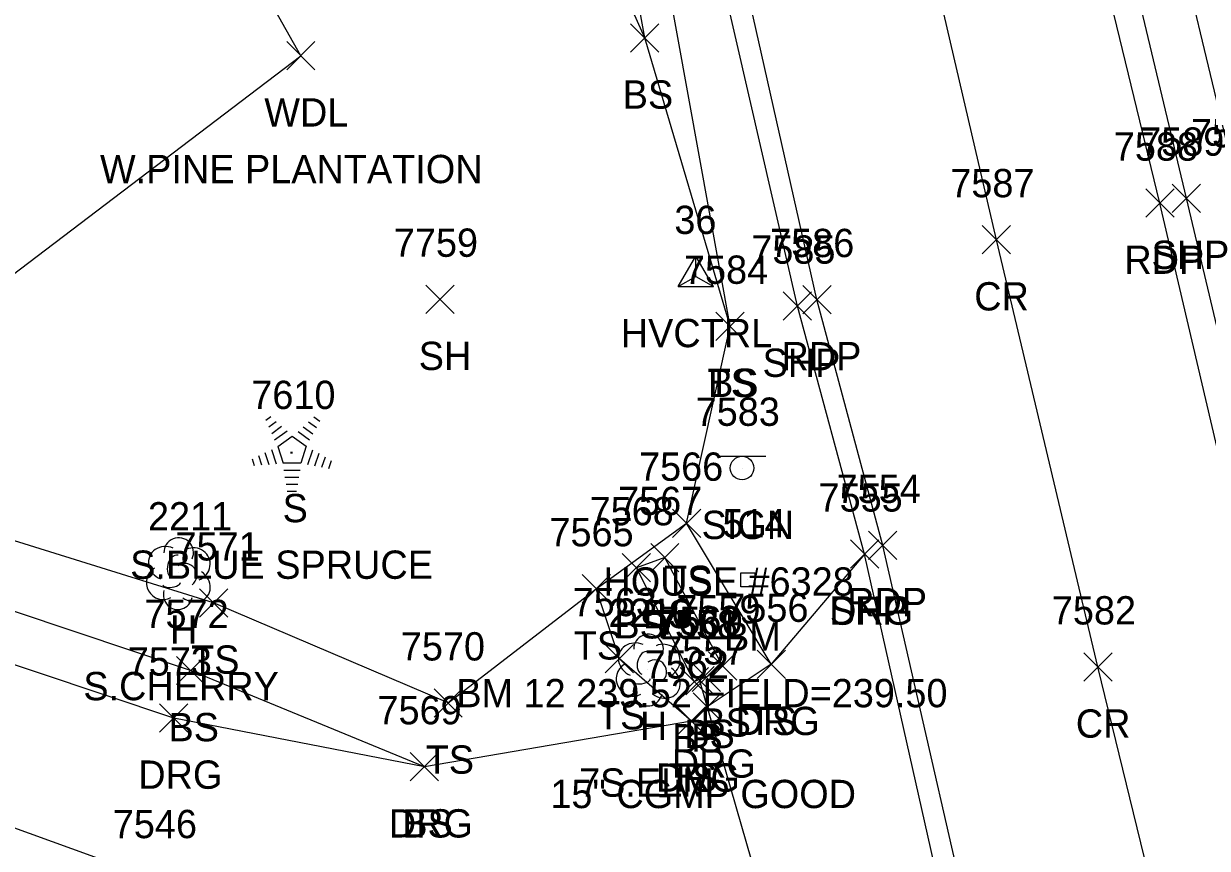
# Model space of a CAD drawing. Extents: x 1439173 to 1457902, y 641926 to 659889.
# Drawn here: x 1448531.2 to 1448614.9, y 644384.5 to 644442.8 of the extents above; entities that cross this region are included whole.
import ezdxf

# ---------------------------------------------------------------- set-up
doc = ezdxf.new("R2010")
doc.units = 0
for name, color, linetype in [('C_A', 7, 'Continuous'), ('C_C', 7, 'Continuous'), ('C_I', 7, 'Continuous'), ('CPBM', 7, 'Continuous'), ('CPSM', 7, 'Continuous'), ('D_A', 7, 'Continuous'), ('D_C', 7, 'Continuous'), ('D_I', 7, 'Continuous'), ('D_TIC', 7, 'Continuous'), ('DCP', 7, 'Continuous'), ('L_A', 7, 'Continuous'), ('L_C', 7, 'Continuous'), ('L_I', 7, 'Continuous'), ('L_TIC', 7, 'Continuous'), ('LAWA', 7, 'Continuous'), ('LELB', 7, 'Continuous'), ('LTC', 7, 'Continuous'), ('LTD', 7, 'Continuous'), ('P_A', 7, 'Continuous'), ('P_I', 7, 'Continuous'), ('P_TIC', 7, 'Continuous'), ('PET', 7, 'Continuous'), ('PRC', 7, 'Continuous'), ('PSP', 7, 'Continuous'), ('R_A', 7, 'Continuous'), ('R_I', 7, 'Continuous'), ('R_TIC', 7, 'Continuous'), ('RDG', 7, 'Continuous'), ('S_A', 7, 'Continuous'), ('S_C', 7, 'Continuous'), ('S_I', 7, 'Continuous'), ('SSGN', 7, 'Continuous')]:
    doc.layers.add(name, color=color, linetype=linetype)

msp = doc.modelspace()

# ---------------------------------------------------------------- linework, layer by layer
at = {"layer": 'CPBM'}
for p, q in [((1448581.895, 644402.994), (1448581.895, 644403.994)), ((1448581.895, 644403.994), (1448582.895, 644403.994)), ((1448582.895, 644403.994), (1448582.895, 644402.994)), ((1448582.895, 644402.994), (1448581.895, 644402.994)), ((1448582.397, 644403.495), (1448582.397, 644403.495)), ((1448582.397, 644403.495), (1448582.397, 644403.495))]:
    msp.add_line(p, q, dxfattribs=at)
at = {"layer": 'CPSM'}
for p, q in [((1448577.47, 644424.219), (1448578.72, 644426.384)), ((1448577.47, 644424.219), (1448578.72, 644426.384)), ((1448577.47, 644424.219), (1448578.72, 644426.384)), ((1448577.47, 644424.219), (1448578.72, 644426.384)), ((1448577.47, 644424.219), (1448578.72, 644426.384)), ((1448577.47, 644424.219), (1448578.72, 644426.384)), ((1448577.47, 644424.219), (1448578.72, 644426.384)), ((1448579.97, 644424.219), (1448578.72, 644426.384)), ((1448578.72, 644424.94), (1448578.72, 644426.384)), ((1448579.97, 644424.219), (1448578.72, 644426.384)), ((1448578.72, 644424.94), (1448578.72, 644426.384)), ((1448579.97, 644424.219), (1448578.72, 644426.384)), ((1448578.72, 644424.94), (1448578.72, 644426.384)), ((1448579.97, 644424.219), (1448578.72, 644426.384)), ((1448578.72, 644424.94), (1448578.72, 644426.384)), ((1448579.97, 644424.219), (1448578.72, 644426.384)), ((1448578.72, 644424.94), (1448578.72, 644426.384)), ((1448579.97, 644424.219), (1448578.72, 644426.384)), ((1448578.72, 644424.94), (1448578.72, 644426.384)), ((1448579.97, 644424.219), (1448578.72, 644426.384)), ((1448578.72, 644424.94), (1448578.72, 644426.384)), ((1448577.47, 644424.219), (1448578.72, 644424.94)), ((1448577.47, 644424.219), (1448578.72, 644424.94)), ((1448577.47, 644424.219), (1448578.72, 644424.94)), ((1448577.47, 644424.219), (1448578.72, 644424.94)), ((1448577.47, 644424.219), (1448578.72, 644424.94)), ((1448577.47, 644424.219), (1448578.72, 644424.94)), ((1448577.47, 644424.219), (1448578.72, 644424.94)), ((1448578.72, 644424.94), (1448578.72, 644424.94)), ((1448578.72, 644424.94), (1448579.97, 644424.219)), ((1448578.72, 644424.94), (1448578.72, 644424.94)), ((1448578.72, 644424.94), (1448579.97, 644424.219)), ((1448578.72, 644424.94), (1448578.72, 644424.94)), ((1448578.72, 644424.94), (1448579.97, 644424.219)), ((1448578.72, 644424.94), (1448578.72, 644424.94)), ((1448578.72, 644424.94), (1448579.97, 644424.219)), ((1448578.72, 644424.94), (1448578.72, 644424.94)), ((1448578.72, 644424.94), (1448579.97, 644424.219)), ((1448578.72, 644424.94), (1448578.72, 644424.94)), ((1448578.72, 644424.94), (1448579.97, 644424.219)), ((1448578.72, 644424.94), (1448578.72, 644424.94)), ((1448578.72, 644424.94), (1448579.97, 644424.219)), ((1448577.47, 644424.219), (1448579.97, 644424.219)), ((1448577.47, 644424.219), (1448579.97, 644424.219)), ((1448577.47, 644424.219), (1448579.97, 644424.219)), ((1448577.47, 644424.219), (1448579.97, 644424.219)), ((1448577.47, 644424.219), (1448579.97, 644424.219)), ((1448577.47, 644424.219), (1448579.97, 644424.219)), ((1448577.47, 644424.219), (1448579.97, 644424.219))]:
    msp.add_line(p, q, dxfattribs=at)
at = {"layer": 'D_TIC'}
for points in [[(1448578.009, 644395.368), (1448580.009, 644397.368)], [(1448580.009, 644395.368), (1448578.009, 644397.368)]]:
    msp.add_lwpolyline(points, dxfattribs=at)
at = {"layer": 'DCP'}
msp.add_lwpolyline([(1448590.383, 644356.912), (1448579.009, 644396.368)], dxfattribs=at)
at = {"layer": 'L_TIC'}
for points in [[(1448574.11, 644440.796), (1448576.11, 644442.796)], [(1448576.11, 644440.796), (1448574.11, 644442.796)], [(1448574.11, 644440.796), (1448576.11, 644442.796)], [(1448576.11, 644440.796), (1448574.11, 644442.796)], [(1448549.798, 644439.531), (1448551.798, 644441.531)], [(1448551.798, 644439.531), (1448549.798, 644441.531)], [(1448559.642, 644422.327), (1448561.642, 644424.327)], [(1448561.642, 644422.327), (1448559.642, 644424.327)], [(1448580.142, 644420.417), (1448582.142, 644422.417)], [(1448582.142, 644420.417), (1448580.142, 644422.417)], [(1448580.142, 644420.417), (1448582.142, 644422.417)], [(1448582.142, 644420.417), (1448580.142, 644422.417)], [(1448577.067, 644406.501), (1448579.067, 644408.501)], [(1448579.067, 644406.501), (1448577.067, 644408.501)], [(1448577.067, 644406.501), (1448579.067, 644408.501)], [(1448579.067, 644406.501), (1448577.067, 644408.501)], [(1448575.529, 644404.076), (1448577.529, 644406.076)], [(1448577.529, 644404.076), (1448575.529, 644406.076)], [(1448573.519, 644403.356), (1448575.519, 644405.356)], [(1448575.519, 644403.356), (1448573.519, 644405.356)], [(1448573.519, 644403.356), (1448575.519, 644405.356)], [(1448575.519, 644403.356), (1448573.519, 644405.356)], [(1448570.678, 644401.869), (1448572.678, 644403.869)], [(1448572.678, 644401.869), (1448570.678, 644403.869)], [(1448543.634, 644400.866), (1448545.634, 644402.866)], [(1448545.634, 644400.866), (1448543.634, 644402.866)], [(1448572.321, 644396.928), (1448574.321, 644398.928)], [(1448574.321, 644396.928), (1448572.321, 644398.928)], [(1448542.003, 644396.092), (1448544.003, 644398.092)], [(1448544.003, 644396.092), (1448542.003, 644398.092)], [(1448579.607, 644396.418), (1448581.607, 644398.418)], [(1448581.607, 644396.418), (1448579.607, 644398.418)], [(1448579.607, 644396.418), (1448581.607, 644398.418)], [(1448581.607, 644396.418), (1448579.607, 644398.418)], [(1448583.047, 644396.529), (1448585.047, 644398.529)], [(1448585.047, 644396.529), (1448583.047, 644398.529)], [(1448577.607, 644395.305), (1448579.607, 644397.305)], [(1448579.607, 644395.305), (1448577.607, 644397.305)], [(1448578.463, 644395.615), (1448580.463, 644397.615)], [(1448580.463, 644395.615), (1448578.463, 644397.615)], [(1448560.213, 644393.8), (1448562.213, 644395.8)], [(1448562.213, 644393.8), (1448560.213, 644395.8)], [(1448577.406, 644392.524), (1448579.406, 644394.524)], [(1448579.406, 644392.524), (1448577.406, 644394.524)], [(1448558.531, 644389.29), (1448560.531, 644391.29)], [(1448560.531, 644389.29), (1448558.531, 644391.29)]]:
    msp.add_lwpolyline(points, dxfattribs=at)
at = {"layer": 'LAWA'}
for points in [[(1448550.798, 644440.531), (1448533.818, 644470.656), (1448529.859, 644507.949), (1448526.88, 644540.877), (1448513.493, 644597.361), (1448508.969, 644625.325), (1448499.265, 644672.133), (1448490.547, 644711.175), (1448476.165, 644740.446), (1448466.069, 644773.608), (1448454.861, 644821.899), (1448441.172, 644868.933), (1448430.567, 644904.57), (1448415.601, 644959.635), (1448411.394, 644969.058), (1448391.727, 644986.434)], [(1448525.571, 644421.389), (1448550.798, 644440.531)]]:
    msp.add_lwpolyline(points, dxfattribs=at)
at = {"layer": 'LELB'}
for points in [[(1448746.211, 644032.5), (1448726.199, 644073.88), (1448716.661, 644095.799), (1448713.215, 644105.951), (1448705.34, 644124.137), (1448696.943, 644144.217), (1448687.556, 644169.126), (1448672.187, 644216.415), (1448658.597, 644265.018), (1448646.25, 644311.193), (1448642.334, 644334.973), (1448636.586, 644361.61), (1448633.561, 644370.405), (1448624.563, 644399.698), (1448620.776, 644415.022), (1448617.063, 644431.065), (1448605.881, 644477.64), (1448593.788, 644532.078), (1448583.735, 644574.913), (1448571.971, 644624.916), (1448560.208, 644676.336), (1448550.767, 644716.518), (1448539.776, 644768.474)], [(1448584.047, 644397.529), (1448578.067, 644407.501), (1448581.142, 644421.417), (1448575.248, 644453.928), (1448571.843, 644470.743), (1448562.44, 644504.488), (1448555.487, 644518.252), (1448547.767, 644564.808), (1448536.49, 644617.148), (1448524.936, 644667.077), (1448513.701, 644711.539), (1448502.515, 644763.21)], [(1448561.213, 644394.8), (1448544.634, 644401.866), (1448515.708, 644410.872), (1448491.135, 644419.11), (1448468.812, 644430.697), (1448456.462, 644457.74), (1448440.137, 644485.941), (1448419.514, 644515.808)], [(1448581.142, 644421.417), (1448575.11, 644441.796), (1448573.029, 644453.283), (1448569.259, 644470.74), (1448561.417, 644497.536), (1448558.868, 644495.24)], [(1448575.11, 644441.796), (1448570.238, 644452.673), (1448567.385, 644470.443), (1448558.868, 644495.24)], [(1448559.531, 644390.29), (1448543.003, 644397.092), (1448514.157, 644406.758), (1448489.507, 644416.713), (1448457.488, 644429.302)], [(1448578.406, 644393.524), (1448573.321, 644397.928), (1448571.678, 644402.869), (1448578.067, 644407.501)], [(1448580.607, 644397.418), (1448576.529, 644405.076), (1448574.519, 644404.356)], [(1448580.607, 644397.418), (1448579.463, 644396.615), (1448578.607, 644396.305), (1448574.519, 644404.356)], [(1448561.213, 644394.8), (1448571.678, 644402.869)]]:
    msp.add_lwpolyline(points, dxfattribs=at)
at = {"layer": 'LTC'}
for p, q in [((1448548.318, 644414.779), (1448548.673, 644415.037)), ((1448548.528, 644414.314), (1448549.057, 644414.698)), ((1448551.345, 644414.671), (1448551.895, 644414.272)), ((1448551.716, 644415.02), (1448552.135, 644414.715)), ((1448548.737, 644413.848), (1448549.441, 644414.359)), ((1448548.947, 644413.382), (1448549.825, 644414.02)), ((1448550.603, 644413.975), (1448551.413, 644413.386)), ((1448550.974, 644414.323), (1448551.653, 644413.829)), ((1448549.171, 644412.927), (1448550.183, 644413.662)), ((1448549.171, 644412.927), (1448549.558, 644411.734)), ((1448550.183, 644413.662), (1448551.18, 644412.937)), ((1448551.18, 644412.937), (1448550.789, 644411.734)), ((1448547.806, 644412.275), (1448548.018, 644411.623)), ((1448548.261, 644412.492), (1448548.533, 644411.656)), ((1448548.717, 644412.708), (1448549.048, 644411.689)), ((1448551.618, 644412.666), (1448551.28, 644411.626)), ((1448552.062, 644412.416), (1448551.775, 644411.531)), ((1448552.507, 644412.166), (1448552.27, 644411.436)), ((1448547.35, 644412.058), (1448547.503, 644411.591)), ((1448550.789, 644411.734), (1448549.558, 644411.734)), ((1448550.75, 644411.234), (1448549.606, 644411.234)), ((1448552.951, 644411.915), (1448552.764, 644411.341)), ((1448550.667, 644410.734), (1448549.678, 644410.734)), ((1448550.583, 644410.234), (1448549.751, 644410.234)), ((1448550.499, 644409.734), (1448549.824, 644409.734))]:
    msp.add_line(p, q, dxfattribs=at)
at = {"layer": 'LTD'}
for p, q in [((1448542.119, 644403.99), (1448542.119, 644403.99)), ((1448542.119, 644403.99), (1448542.119, 644403.99)), ((1448575.329, 644397.175), (1448575.329, 644397.175)), ((1448575.329, 644397.175), (1448575.329, 644397.175))]:
    msp.add_line(p, q, dxfattribs=at)
for centre in [(1448542.166, 644405.424), (1448575.376, 644398.609)]:
    msp.add_arc(centre, 1.047, 335.52715, 180.95627, dxfattribs=at)
for centre, major_axis, ratio, start_param, end_param in [((1448541.327, 644404.657), (1.21, -0.512), 0.895232, 1.570796, 4.712389), ((1448543.16, 644404.574), (-1.141, -0.483), 0.949671, 1.570796, 4.712389), ((1448541.91, 644404.448), (-0.208, -0.792), 0.645439, 3.141593, 6.283185), ((1448542.619, 644403.823), (-0.5, 0.667), 0.989748, 3.141593, 6.283185), ((1448541.036, 644403.282), (0.584, -1.042), 0.959034, 3.141593, 6.283185), ((1448543.119, 644403.157), (-1.09, 0.792), 0.841452, 1.570796, 4.712389), ((1448541.661, 644403.24), (-0.625, -0.083), 0.423636, 0, 3.141593), ((1448542.119, 644402.49), (0.265, 1.061), 0.942809, 1.570796, 4.712389), ((1448574.538, 644397.841), (1.21, -0.512), 0.895232, 1.570796, 4.712389), ((1448576.371, 644397.758), (-1.141, -0.483), 0.949671, 1.570796, 4.712389), ((1448575.121, 644397.633), (-0.208, -0.792), 0.645439, 3.141593, 6.283185), ((1448575.829, 644397.008), (-0.5, 0.667), 0.989748, 3.141593, 6.283185), ((1448574.246, 644396.466), (0.584, -1.042), 0.959034, 3.141593, 6.283185), ((1448576.33, 644396.342), (-1.09, 0.792), 0.841452, 1.570796, 4.712389), ((1448574.871, 644396.425), (-0.625, -0.083), 0.423636, 0, 3.141593), ((1448575.33, 644395.675), (0.265, 1.061), 0.942809, 1.570796, 4.712389)]:
    msp.add_ellipse(centre, major_axis=major_axis, ratio=ratio, start_param=start_param, end_param=end_param, dxfattribs=at)
at = {"layer": 'P_TIC'}
for points in [[(1448612.391, 644429.47), (1448614.391, 644431.47)], [(1448614.391, 644429.47), (1448612.391, 644431.47)], [(1448610.522, 644429.122), (1448612.522, 644431.122)], [(1448612.522, 644429.122), (1448610.522, 644431.122)], [(1448598.965, 644426.535), (1448600.965, 644428.535)], [(1448600.965, 644426.535), (1448598.965, 644428.535)], [(1448584.899, 644421.841), (1448586.899, 644423.841)], [(1448586.899, 644421.841), (1448584.899, 644423.841)], [(1448586.283, 644422.305), (1448588.283, 644424.305)], [(1448588.283, 644422.305), (1448586.283, 644424.305)], [(1448589.652, 644404.324), (1448591.652, 644406.324)], [(1448591.652, 644404.324), (1448589.652, 644406.324)], [(1448590.927, 644404.931), (1448592.927, 644406.931)], [(1448592.927, 644404.931), (1448590.927, 644406.931)], [(1448606.143, 644396.345), (1448608.143, 644398.345)], [(1448608.143, 644396.345), (1448606.143, 644398.345)]]:
    msp.add_lwpolyline(points, dxfattribs=at)
at = {"layer": 'PET'}
for points in [[(1448741.681, 644029.904), (1448721.663, 644072.108), (1448699.985, 644122.509), (1448683.016, 644167.736), (1448667.305, 644215.478), (1448653.25, 644263.342), (1448640.898, 644309.933), (1448633.429, 644339.293), (1448628.866, 644356.131), (1448611.522, 644430.122), (1448600.184, 644476.776), (1448588.033, 644530.923), (1448577.833, 644573.521), (1448566.62, 644623.296), (1448554.366, 644674.53), (1448544.895, 644715.355), (1448532.854, 644767.19)], [(1448719.136, 644017.804), (1448697.573, 644061.644), (1448675.311, 644114.869), (1448662.791, 644147.1), (1448645.62, 644197.826), (1448630.956, 644249.034), (1448620.353, 644289.652), (1448608.035, 644337.09), (1448599.928, 644371.011), (1448591.927, 644405.931), (1448587.283, 644423.305), (1448576.413, 644471.58), (1448564.342, 644525.554), (1448554.284, 644567.618), (1448542.428, 644618.877), (1448530.577, 644668.68), (1448520.664, 644712.535), (1448508.594, 644763.845)]]:
    msp.add_lwpolyline(points, dxfattribs=at)
at = {"layer": 'PRC'}
msp.add_lwpolyline([(1448731.141, 644023.278), (1448710.458, 644067.889), (1448689.181, 644117.527), (1448671.943, 644163.964), (1448655.905, 644211.946), (1448641.69, 644259.859), (1448629.194, 644307.153), (1448618.743, 644349.807), (1448607.143, 644397.345), (1448599.965, 644427.535), (1448589.106, 644474.208), (1448576.613, 644528.857), (1448566.343, 644571.065), (1448554.714, 644620.84), (1448542.587, 644671.572), (1448533.379, 644712.924), (1448520.926, 644765.22)], dxfattribs=at)
at = {"layer": 'PSP'}
for points in [[(1448743.185, 644030.791), (1448723.718, 644072.962), (1448702.617, 644122.848), (1448685.708, 644168.897), (1448670.356, 644216.107), (1448656.303, 644264.223), (1448643.048, 644310.543), (1448635.369, 644339.986), (1448630.63, 644359.661), (1448619.442, 644405.023), (1448613.391, 644430.47), (1448602.226, 644477.294), (1448590.17, 644531.263), (1448580.273, 644574.321), (1448568.932, 644623.596), (1448556.489, 644675.723), (1448547.44, 644715.813), (1448535.458, 644767.602)], [(1448718.766, 644017.47), (1448697.573, 644061.644), (1448674.361, 644114.528), (1448661.94, 644146.483), (1448644.479, 644197.514), (1448629.33, 644248.486), (1448618.919, 644289.333), (1448599.588, 644365.521), (1448590.652, 644405.324), (1448585.899, 644422.841), (1448574.749, 644471.235), (1448562.25, 644524.955), (1448552.679, 644566.869), (1448540.593, 644618.378), (1448529.074, 644667.761), (1448518.881, 644712.397), (1448506.686, 644763.583)]]:
    msp.add_lwpolyline(points, dxfattribs=at)
at = {"layer": 'R_TIC'}
for points in [[(1448589.652, 644404.324), (1448591.652, 644406.324)], [(1448591.652, 644404.324), (1448589.652, 644406.324)], [(1448583.047, 644396.529), (1448585.047, 644398.529)], [(1448585.047, 644396.529), (1448583.047, 644398.529)], [(1448578.531, 644393.516), (1448580.531, 644395.516)], [(1448580.531, 644393.516), (1448578.531, 644395.516)], [(1448540.82, 644392.734), (1448542.82, 644394.734)], [(1448542.82, 644392.734), (1448540.82, 644394.734)], [(1448577.406, 644392.524), (1448579.406, 644394.524)], [(1448579.406, 644392.524), (1448577.406, 644394.524)], [(1448558.531, 644389.29), (1448560.531, 644391.29)], [(1448560.531, 644389.29), (1448558.531, 644391.29)]]:
    msp.add_lwpolyline(points, dxfattribs=at)
at = {"layer": 'RDG'}
for points in [[(1448590.652, 644405.324), (1448584.047, 644397.529), (1448579.531, 644394.516), (1448578.406, 644393.524), (1448559.531, 644390.29), (1448541.82, 644393.734), (1448512.603, 644403.494), (1448486.956, 644413.579), (1448457.488, 644429.302), (1448439.327, 644440.937)], [(1448606.478, 644323.365), (1448597.332, 644309.698), (1448578.602, 644304.187), (1448574.116, 644303.375), (1448553.395, 644298.838), (1448535.285, 644298.003), (1448519.181, 644302.564), (1448504.893, 644310.789), (1448491.041, 644331.588), (1448480.627, 644355.136), (1448479.223, 644369.86), (1448486.522, 644382.926), (1448496.26, 644389.27), (1448504.764, 644392.576), (1448519.355, 644390.028), (1448540.822, 644382.244), (1448557.707, 644376.415), (1448570.666, 644374.357), (1448583.948, 644372.45), (1448591.201, 644370.914), (1448599.588, 644365.521)]]:
    msp.add_lwpolyline(points, dxfattribs=at)
at = {"layer": 'SSGN'}
for p, q in [((1448580.34, 644412.236), (1448583.674, 644412.236)), ((1448581.987, 644411.402), (1448581.987, 644411.402))]:
    msp.add_line(p, q, dxfattribs=at)
msp.add_circle((1448581.987, 644411.402), 0.833, dxfattribs=at)

# ---------------------------------------------------------------- texts
at = {"layer": 'C_A'}
for s, p in [('HVCTRL', (1448573.413, 644419.94)), ('HVCTRL', (1448573.413, 644419.94)), ('HVCTRL', (1448573.413, 644419.94)), ('HVCTRL', (1448573.413, 644419.94)), ('HVCTRL', (1448573.413, 644419.94)), ('HVCTRL', (1448573.413, 644419.94)), ('HVCTRL', (1448573.413, 644419.94)), ('BM', (1448580.712, 644398.495))]:
    msp.add_text(s, height=2, dxfattribs=at).set_placement(p)
at = {"layer": 'C_C'}
msp.add_text('BM 12 239.52 FIELD=239.50', height=2, dxfattribs=at).set_placement((1448561.791, 644394.495))
at = {"layer": 'C_I'}
for s, p in [('36', (1448577.2, 644427.94)), ('36', (1448577.2, 644427.94)), ('36', (1448577.2, 644427.94)), ('36', (1448577.2, 644427.94)), ('36', (1448577.2, 644427.94)), ('36', (1448577.2, 644427.94)), ('36', (1448577.2, 644427.94)), ('514', (1448580.602, 644406.495))]:
    msp.add_text(s, height=2, dxfattribs=at).set_placement(p)
at = {"layer": 'D_A'}
msp.add_text('P', height=2, dxfattribs=at).set_placement((1448578.387, 644391.368))
at = {"layer": 'D_C'}
msp.add_text('15" CGMP GOOD', height=2, dxfattribs=at).set_placement((1448568.434, 644387.368))
at = {"layer": 'D_I'}
msp.add_text('7558', height=2, dxfattribs=at).set_placement((1448575.749, 644399.368))
at = {"layer": 'L_A'}
for s, p in [('BS', (1448573.551, 644436.796)), ('BS', (1448573.551, 644436.796)), ('WDL', (1448548.216, 644435.531)), ('SH', (1448559.13, 644418.327)), ('TS', (1448579.551, 644416.417)), ('BS', (1448579.583, 644416.417)), ('S', (1448549.509, 644407.571)), ('TS', (1448576.477, 644402.501)), ('TS', (1448576.477, 644402.501)), ('BS', (1448574.97, 644400.076)), ('BS', (1448572.96, 644399.356)), ('BS', (1448572.96, 644399.356)), ('H', (1448541.552, 644398.99)), ('TS', (1448570.088, 644397.869)), ('TS', (1448543.044, 644396.866)), ('TS', (1448571.73, 644392.928)), ('TS', (1448582.456, 644392.529)), ('BS', (1448541.444, 644392.092)), ('H', (1448574.763, 644392.175)), ('BS', (1448579.048, 644392.418)), ('BS', (1448579.048, 644392.418)), ('BS', (1448577.048, 644391.305)), ('BS', (1448577.904, 644391.615)), ('TS', (1448559.623, 644389.8)), ('TS', (1448576.816, 644388.524)), ('BS', (1448557.972, 644385.29))]:
    msp.add_text(s, height=2, dxfattribs=at).set_placement(p)
at = {"layer": 'L_C'}
for s, p in [('W.PINE PLANTATION', (1448536.601, 644431.531)), ('S.BLUE SPRUCE', (1448538.737, 644403.571)), ('S.CHERRY', (1448535.426, 644394.99)), ('7S.ELM', (1448570.463, 644388.175))]:
    msp.add_text(s, height=2, dxfattribs=at).set_placement(p)
at = {"layer": 'L_I'}
for s, p in [('7590', (1448613.716, 644434.065)), ('7759', (1448557.374, 644426.327)), ('7584', (1448577.882, 644424.417)), ('7584', (1448577.882, 644424.417)), ('7610', (1448547.296, 644415.571)), ('7566', (1448574.705, 644410.501)), ('7566', (1448574.705, 644410.501)), ('7567', (1448573.222, 644408.076)), ('2211', (1448539.993, 644406.99)), ('7568', (1448571.212, 644407.356)), ('7568', (1448571.212, 644407.356)), ('7565', (1448568.371, 644405.869)), ('7571', (1448541.941, 644404.866)), ('7563', (1448570.014, 644400.928)), ('7572', (1448539.743, 644400.092)), ('2210', (1448572.55, 644400.175)), ('7559', (1448577.339, 644400.418)), ('7559', (1448577.339, 644400.418)), ('7556', (1448580.732, 644400.529)), ('7561', (1448575.866, 644399.305)), ('7560', (1448576.069, 644399.615)), ('7570', (1448557.867, 644397.8)), ('7562', (1448575.099, 644396.524)), ('7569', (1448556.216, 644393.29))]:
    msp.add_text(s, height=2, dxfattribs=at).set_placement(p)
at = {"layer": 'LTC'}
msp.add_text('.', height=1.037, rotation=270, dxfattribs=at).set_placement((1448550.065, 644412.675))
at = {"layer": 'P_A'}
for s, p in [('RDP', (1448609.011, 644425.122)), ('SHP', (1448610.927, 644425.47)), ('CR', (1448598.398, 644422.535)), ('SHP', (1448583.434, 644417.841)), ('RDP', (1448584.771, 644418.305)), ('RDP', (1448589.415, 644400.931)), ('SHP', (1448588.187, 644400.324)), ('CR', (1448605.576, 644392.345))]:
    msp.add_text(s, height=2, dxfattribs=at).set_placement(p)
at = {"layer": 'P_I'}
for s, p in [('7589', (1448610.124, 644433.47)), ('7588', (1448608.262, 644433.122)), ('7587', (1448596.705, 644430.535)), ('7586', (1448583.968, 644426.305)), ('7585', (1448582.639, 644425.841)), ('7554', (1448588.667, 644408.931)), ('7555', (1448587.392, 644408.324)), ('7582', (1448603.883, 644400.345))]:
    msp.add_text(s, height=2, dxfattribs=at).set_placement(p)
at = {"layer": 'R_A'}
for p in [(1448588.14, 644400.324), (1448581.535, 644392.529), (1448577.02, 644389.516), (1448539.309, 644388.734), (1448575.894, 644388.524), (1448557.019, 644385.29)]:
    msp.add_text('DRG', height=2, dxfattribs=at).set_placement(p)
at = {"layer": 'R_I'}
for s, p in [('7555', (1448587.392, 644408.324)), ('7556', (1448580.732, 644400.529)), ('7557', (1448576.272, 644397.516)), ('7573', (1448538.561, 644396.734)), ('7562', (1448575.099, 644396.524)), ('7569', (1448556.216, 644393.29)), ('7546', (1448537.507, 644385.244))]:
    msp.add_text(s, height=2, dxfattribs=at).set_placement(p)
at = {"layer": 'S_A'}
msp.add_text('SIGN', height=2, dxfattribs=at).set_placement((1448579.125, 644406.382))
at = {"layer": 'S_C'}
msp.add_text('HOUSE #6328', height=2, dxfattribs=at).set_placement((1448572.188, 644402.382))
at = {"layer": 'S_I'}
msp.add_text('7583', height=2, dxfattribs=at).set_placement((1448578.708, 644414.382))

doc.saveas('drawing.dxf')
